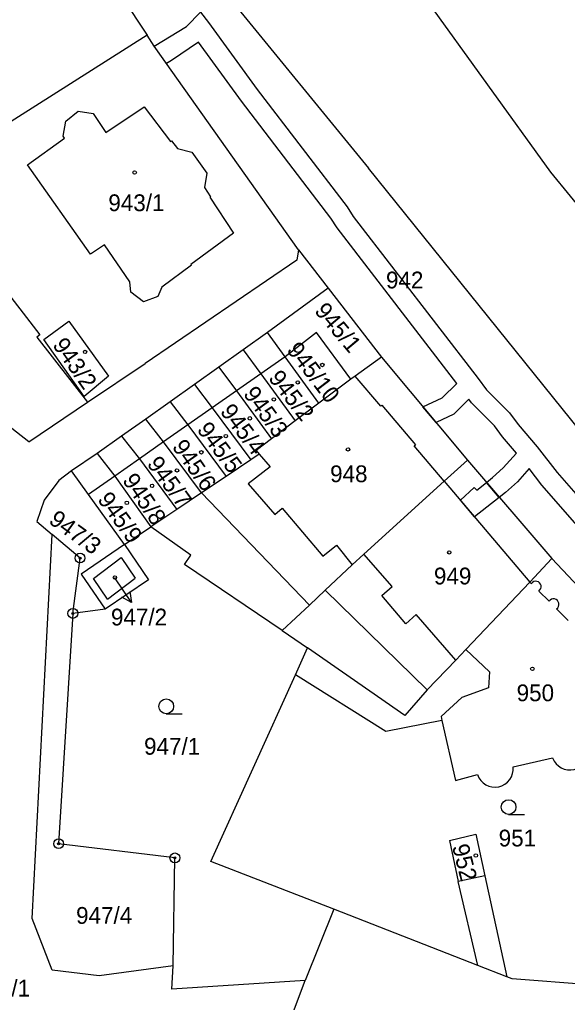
# Model space of a CAD drawing. Extents: x -755819 to -753140, y -1169796 to -1166000.
# Drawn here: x -755495.8 to -755440.3, y -1166922.4 to -1166822.8 of the extents above; entities that cross this region are included whole.
import ezdxf

# ---------------------------------------------------------------- set-up
doc = ezdxf.new("R2010")
doc.units = 0
for name, color, linetype in [('Vrstva 1', 7, 'Continuous'), ('Vrstva 16', 7, 'Continuous'), ('Vrstva 18', 7, 'Continuous'), ('Vrstva 19', 7, 'Continuous'), ('Vrstva 24', 7, 'Continuous'), ('Vrstva 25', 7, 'Continuous'), ('Vrstva 27', 7, 'Continuous'), ('Vrstva 4', 7, 'Continuous')]:
    doc.layers.add(name, color=color, linetype=linetype)

msp = doc.modelspace()

# ---------------------------------------------------------------- linework, layer by layer
at = {"layer": 'Vrstva 1'}
for p, q in [((-755460.37, -1166812.85), (-755442.03, -1166838.3)), ((-755476.33, -1166818.48), (-755460.46, -1166837.89)), ((-755485.93, -1166819.79), (-755482.9, -1166824.43)), ((-755482.9, -1166824.43), (-755500.08, -1166835.31)), ((-755482.19, -1166825.52), (-755482.9, -1166824.43)), ((-755467.56, -1166846.17), (-755482.19, -1166825.52)), ((-755435.54, -1166868.87), (-755460.46, -1166837.89)), ((-755442.03, -1166838.3), (-755419.4, -1166865.94)), ((-755501.75, -1166844.47), (-755493.75, -1166854.78)), ((-755467.56, -1166846.17), (-755467.71, -1166847.22)), ((-755467.56, -1166846.17), (-755464.55, -1166850.06)), ((-755467.71, -1166847.22), (-755483.1, -1166857.69)), ((-755464.55, -1166850.06), (-755470.71, -1166854.56)), ((-755464.55, -1166850.06), (-755459.14, -1166857.05)), ((-755493.37, -1166855.26), (-755490.82, -1166853.41)), ((-755490.82, -1166853.41), (-755486.8, -1166858.98)), ((-755493.75, -1166854.78), (-755494.06, -1166855.03)), ((-755494.06, -1166855.03), (-755488.94, -1166861.61)), ((-755470.71, -1166854.56), (-755473.17, -1166856.31)), ((-755468.92, -1166857.01), (-755470.71, -1166854.56)), ((-755465.72, -1166854.54), (-755468.92, -1166857.01)), ((-755462.27, -1166859.29), (-755465.72, -1166854.54)), ((-755489.26, -1166861.03), (-755493.37, -1166855.26)), ((-755473.17, -1166856.31), (-755475.63, -1166858.06)), ((-755473.17, -1166856.31), (-755471.38, -1166858.74)), ((-755465.49, -1166861.71), (-755468.92, -1166857.01)), ((-755459.14, -1166857.05), (-755461.83, -1166858.96)), ((-755459.14, -1166857.05), (-755450.44, -1166867.49)), ((-755488.94, -1166861.61), (-755483.1, -1166857.69)), ((-755475.63, -1166858.06), (-755478.11, -1166859.82)), ((-755475.63, -1166858.06), (-755473.85, -1166860.47)), ((-755486.8, -1166858.98), (-755489.26, -1166861.03)), ((-755471.38, -1166858.74), (-755467.89, -1166863.51)), ((-755461.83, -1166858.96), (-755462.27, -1166859.29)), ((-755478.11, -1166859.82), (-755480.57, -1166861.57)), ((-755478.11, -1166859.82), (-755476.31, -1166862.19)), ((-755462.27, -1166859.29), (-755465.49, -1166861.71)), ((-755473.85, -1166860.47), (-755470.28, -1166865.32)), ((-755494.87, -1166865.63), (-755488.94, -1166861.61)), ((-755480.57, -1166861.57), (-755483.04, -1166863.32)), ((-755480.57, -1166861.57), (-755478.76, -1166863.91)), ((-755465.49, -1166861.71), (-755467.89, -1166863.51)), ((-755476.31, -1166862.19), (-755472.39, -1166867.45)), ((-755494.87, -1166865.63), (-755497.9, -1166863.3)), ((-755483.04, -1166863.32), (-755485.5, -1166865.07)), ((-755481.23, -1166865.64), (-755483.04, -1166863.32)), ((-755478.76, -1166863.91), (-755474.9, -1166869.13)), ((-755467.89, -1166863.51), (-755470.28, -1166865.32)), ((-755485.5, -1166865.07), (-755487.96, -1166866.82)), ((-755485.5, -1166865.07), (-755483.68, -1166867.35)), ((-755477.4, -1166870.81), (-755481.23, -1166865.64)), ((-755470.28, -1166865.32), (-755471.86, -1166866.5)), ((-755487.96, -1166866.82), (-755490.55, -1166868.57)), ((-755487.96, -1166866.82), (-755486.17, -1166869.1)), ((-755471.54, -1166866.88), (-755472.39, -1166867.45)), ((-755471.86, -1166866.5), (-755471.54, -1166866.88)), ((-755483.68, -1166867.35), (-755479.9, -1166872.48)), ((-755472.39, -1166867.45), (-755474.9, -1166869.13)), ((-755452.79, -1166869.62), (-755450.44, -1166867.49)), ((-755450.44, -1166867.49), (-755441.9, -1166877.47)), ((-755490.55, -1166868.57), (-755491.85, -1166869.54)), ((-755488.85, -1166870.98), (-755490.55, -1166868.57)), ((-755486.17, -1166869.1), (-755482.51, -1166874.23)), ((-755474.9, -1166869.13), (-755477.4, -1166870.81)), ((-755491.85, -1166869.54), (-755493.33, -1166871.55)), ((-755460.93, -1166877.01), (-755452.79, -1166869.62)), ((-755485.2, -1166876.03), (-755488.85, -1166870.98)), ((-755477.4, -1166870.81), (-755479.9, -1166872.48)), ((-755493.33, -1166871.55), (-755494.07, -1166873.7)), ((-755479.9, -1166872.48), (-755482.51, -1166874.23)), ((-755494.07, -1166873.7), (-755492.51, -1166875.02)), ((-755494.54, -1166913.93), (-755492.51, -1166875.02)), ((-755489.69, -1166877.41), (-755492.51, -1166875.02)), ((-755485.2, -1166876.03), (-755482.51, -1166874.23)), ((-755478.45, -1166877.12), (-755482.51, -1166874.23)), ((-755485.2, -1166876.03), (-755489.57, -1166879.03)), ((-755485.2, -1166876.03), (-755482.77, -1166879.62)), ((-755460.93, -1166877.01), (-755462.11, -1166878.09)), ((-755490.42, -1166883.02), (-755489.69, -1166877.41)), ((-755479.12, -1166878.08), (-755478.45, -1166877.12)), ((-755469.2, -1166884.75), (-755479.12, -1166878.08)), ((-755462.11, -1166878.09), (-755464.86, -1166880.67)), ((-755441.9, -1166877.47), (-755444.1, -1166879.85)), ((-755441.9, -1166877.47), (-755421.88, -1166898.65)), ((-755489.57, -1166879.03), (-755487.16, -1166882.59)), ((-755482.77, -1166879.62), (-755487.16, -1166882.59)), ((-755444.1, -1166879.85), (-755450.6, -1166886.68)), ((-755444.1, -1166879.85), (-755443.96, -1166879.99)), ((-755466.45, -1166882.17), (-755464.86, -1166880.67)), ((-755443.21, -1166880.75), (-755442.17, -1166881.79)), ((-755490.42, -1166883.02), (-755491.86, -1166906.36)), ((-755487.16, -1166882.59), (-755490.42, -1166883.02)), ((-755469.2, -1166884.75), (-755466.45, -1166882.17)), ((-755441.41, -1166882.55), (-755440.23, -1166883.73)), ((-755469.2, -1166884.75), (-755466.63, -1166886.51)), ((-755467.87, -1166889.25), (-755466.63, -1166886.51)), ((-755456.78, -1166893.36), (-755466.63, -1166886.51)), ((-755450.6, -1166886.68), (-755451.63, -1166887.76)), ((-755454.53, -1166890.76), (-755451.63, -1166887.76)), ((-755476.43, -1166908.16), (-755467.87, -1166889.25)), ((-755458.7, -1166894.98), (-755467.87, -1166889.25)), ((-755454.53, -1166890.76), (-755456.78, -1166893.36)), ((-755453.02, -1166893.86), (-755458.7, -1166894.98)), ((-755453.02, -1166893.86), (-755451.65, -1166899.94)), ((-755445.82, -1166898.58), (-755441.81, -1166897.67)), ((-755451.65, -1166899.94), (-755449.42, -1166899.36)), ((-755452.26, -1166906.03), (-755449.58, -1166905.41)), ((-755449.58, -1166905.41), (-755448.69, -1166909.62)), ((-755480.08, -1166907.8), (-755491.86, -1166906.36)), ((-755452.26, -1166906.03), (-755451.37, -1166910.18)), ((-755480.25, -1166918.74), (-755480.08, -1166907.8)), ((-755463.99, -1166913.01), (-755476.43, -1166908.16)), ((-755448.69, -1166909.62), (-755446.44, -1166919.85)), ((-755449.4, -1166918.7), (-755451.37, -1166910.18)), ((-755492.51, -1166919.17), (-755494.54, -1166913.93)), ((-755463.99, -1166913.01), (-755466.87, -1166920.23)), ((-755449.4, -1166918.7), (-755463.99, -1166913.01)), ((-755480.25, -1166918.74), (-755487.74, -1166919.76)), ((-755480.39, -1166921.12), (-755480.25, -1166918.74)), ((-755446.44, -1166919.85), (-755449.4, -1166918.7)), ((-755487.74, -1166919.76), (-755492.51, -1166919.17)), ((-755445.92, -1166920.05), (-755446.44, -1166919.85)), ((-755466.87, -1166920.23), (-755480.39, -1166921.12)), ((-755469.06, -1166925.97), (-755466.87, -1166920.23)), ((-755423.91, -1166921.73), (-755445.92, -1166920.05))]:
    msp.add_line(p, q, dxfattribs=at)
for centre, radius, start, end in [((-755443.516, -1166880.302), 0.543, 304.28472, 144.9564), ((-755441.716, -1166882.096), 0.548, 303.97716, 146.02284), ((-755440.047, -1166897.004), 1.884, 200.70548, 4.98468), ((-755447.661, -1166898.779), 1.852, 198.2717, 6.17855)]:
    msp.add_arc(centre, radius, start, end, dxfattribs=at)
at = {"layer": 'Vrstva 16'}
msp.add_line((-755484.49, -1166881.912), (-755486.16, -1166879.42), dxfattribs=at)
msp.add_lwpolyline([(-755484.631, -1166880.803), (-755484.49, -1166881.912), (-755485.462, -1166881.36)], dxfattribs=at)
at = {"layer": 'Vrstva 24'}
for centre, radius in [((-755489.69, -1166877.41), 0.5), ((-755489.69, -1166877.41), 0.1), ((-755490.42, -1166883.02), 0.5), ((-755490.42, -1166883.02), 0.1), ((-755491.86, -1166906.36), 0.5), ((-755491.86, -1166906.36), 0.1), ((-755480.08, -1166907.8), 0.5), ((-755480.08, -1166907.8), 0.1)]:
    msp.add_circle(centre, radius, dxfattribs=at)
at = {"layer": 'Vrstva 25'}
for p, q in [((-755480.96, -1166893.19), (-755479.36, -1166893.19)), ((-755446.27, -1166903.4), (-755444.67, -1166903.4))]:
    msp.add_line(p, q, dxfattribs=at)
for centre, radius in [((-755484.16, -1166838.33), 0.175), ((-755489.18, -1166856.52), 0.175), ((-755465.14, -1166857.84), 0.175), ((-755467.63, -1166859.61), 0.175), ((-755470.06, -1166861.33), 0.175), ((-755472.49, -1166863.25), 0.175), ((-755474.92, -1166865.05), 0.175), ((-755477.4, -1166866.69), 0.175), ((-755462.54, -1166866.4), 0.175), ((-755479.87, -1166868.53), 0.175), ((-755482.39, -1166870.09), 0.175), ((-755484.95, -1166871.81), 0.175), ((-755452.28, -1166876.84), 0.175), ((-755486.16, -1166879.38), 0.175), ((-755443.86, -1166888.64), 0.175), ((-755480.96, -1166892.44), 0.75), ((-755446.27, -1166902.65), 0.75), ((-755449.59, -1166907.56), 0.175)]:
    msp.add_circle(centre, radius, dxfattribs=at)
at = {"layer": 'Vrstva 27'}
for p, q in [((-755478.92, -1166823.52), (-755477.47, -1166822.1)), ((-755477.47, -1166822.1), (-755476.67, -1166823.12)), ((-755476.67, -1166823.12), (-755471.74, -1166829.91)), ((-755482.19, -1166825.52), (-755478.92, -1166823.52)), ((-755477.7, -1166825.11), (-755480.43, -1166826.98)), ((-755473.34, -1166831.11), (-755477.7, -1166825.11)), ((-755480.94, -1166827.29), (-755482.19, -1166825.52)), ((-755480.43, -1166826.98), (-755480.94, -1166827.29)), ((-755471.74, -1166829.91), (-755462.63, -1166841.81)), ((-755464.27, -1166842.97), (-755473.34, -1166831.11)), ((-755462.63, -1166841.81), (-755462, -1166842.78)), ((-755463.64, -1166843.94), (-755464.27, -1166842.97)), ((-755462, -1166842.78), (-755449.36, -1166859.21)), ((-755451.5, -1166859.72), (-755463.64, -1166843.94)), ((-755453.01, -1166861.18), (-755451.5, -1166859.72)), ((-755449.36, -1166859.21), (-755448.5, -1166860.35)), ((-755448.5, -1166860.35), (-755446.19, -1166862.7)), ((-755454.96, -1166862.07), (-755453.01, -1166861.18)), ((-755453.62, -1166863.67), (-755454.96, -1166862.07)), ((-755450.28, -1166861.32), (-755451.83, -1166862.84)), ((-755450.02, -1166861.67), (-755450.28, -1166861.32)), ((-755447.71, -1166864), (-755450.02, -1166861.67)), ((-755451.83, -1166862.84), (-755453.62, -1166863.67)), ((-755446.19, -1166862.7), (-755445.31, -1166863.87)), ((-755446.87, -1166865.13), (-755447.71, -1166864)), ((-755445.31, -1166863.87), (-755443.36, -1166866.15)), ((-755445.47, -1166866.77), (-755446.87, -1166865.13)), ((-755443.36, -1166866.15), (-755441.36, -1166868.74)), ((-755446.81, -1166868.28), (-755445.47, -1166866.77)), ((-755447.89, -1166869.26), (-755446.81, -1166868.28)), ((-755444.19, -1166868.35), (-755445.38, -1166869.68)), ((-755442.9, -1166870.02), (-755444.19, -1166868.35)), ((-755441.36, -1166868.74), (-755437.32, -1166873.36)), ((-755449.5, -1166870.52), (-755448.51, -1166869.75)), ((-755448.51, -1166869.75), (-755447.89, -1166869.26)), ((-755448.51, -1166869.75), (-755447.21, -1166871.27)), ((-755447.21, -1166871.27), (-755448.51, -1166869.75)), ((-755445.38, -1166869.68), (-755446.59, -1166870.78)), ((-755438.86, -1166874.64), (-755442.9, -1166870.02)), ((-755451.14, -1166871.56), (-755449.75, -1166870.26)), ((-755449.75, -1166870.26), (-755449.5, -1166870.52)), ((-755446.59, -1166870.78), (-755447.21, -1166871.27)), ((-755449.71, -1166873.24), (-755451.14, -1166871.56)), ((-755447.21, -1166871.27), (-755449.71, -1166873.24))]:
    msp.add_line(p, q, dxfattribs=at)
at = {"layer": 'Vrstva 4'}
for p, q in [((-755491.14, -1166833.13), (-755489.89, -1166832.13)), ((-755489.89, -1166832.13), (-755488.37, -1166832.36)), ((-755487.07, -1166834.29), (-755483.2, -1166831.69)), ((-755483.2, -1166831.69), (-755480.51, -1166835.18)), ((-755491.41, -1166834.66), (-755491.14, -1166833.13)), ((-755488.37, -1166832.36), (-755487.07, -1166834.29)), ((-755495, -1166837.57), (-755491.25, -1166834.87)), ((-755491.25, -1166834.87), (-755491.41, -1166834.66)), ((-755480.51, -1166835.18), (-755480.44, -1166835.12)), ((-755480.44, -1166835.12), (-755479.83, -1166835.91)), ((-755479.83, -1166835.91), (-755478.35, -1166836.27)), ((-755478.35, -1166836.27), (-755476.84, -1166838.39)), ((-755488.63, -1166846.6), (-755495, -1166837.57)), ((-755476.84, -1166838.39), (-755477.08, -1166839.86)), ((-755477.08, -1166839.86), (-755476.47, -1166840.79)), ((-755476.47, -1166840.79), (-755476.55, -1166840.84)), ((-755476.55, -1166840.84), (-755474.15, -1166844.47)), ((-755474.15, -1166844.47), (-755478.47, -1166847.65)), ((-755487.2, -1166845.67), (-755488.63, -1166846.6)), ((-755484.64, -1166849.42), (-755487.2, -1166845.67)), ((-755478.41, -1166847.73), (-755481.42, -1166849.95)), ((-755478.47, -1166847.65), (-755478.41, -1166847.73)), ((-755484.55, -1166850.46), (-755484.64, -1166849.42)), ((-755481.42, -1166849.95), (-755481.81, -1166850.89)), ((-755483.26, -1166851.45), (-755484.55, -1166850.46)), ((-755481.81, -1166850.89), (-755483.26, -1166851.45)), ((-755468.92, -1166857.01), (-755471.38, -1166858.74)), ((-755471.38, -1166858.74), (-755473.85, -1166860.47)), ((-755459.22, -1166862.03), (-755461.83, -1166858.96)), ((-755473.85, -1166860.47), (-755476.31, -1166862.19)), ((-755459.1, -1166861.93), (-755459.22, -1166862.03)), ((-755459.1, -1166861.93), (-755455.71, -1166865.92)), ((-755476.31, -1166862.19), (-755478.76, -1166863.91)), ((-755478.76, -1166863.91), (-755481.23, -1166865.64)), ((-755481.23, -1166865.64), (-755483.68, -1166867.35)), ((-755455.83, -1166866.03), (-755455.71, -1166865.92)), ((-755452.79, -1166869.62), (-755455.83, -1166866.03)), ((-755471.54, -1166866.88), (-755470.44, -1166868.18)), ((-755483.68, -1166867.35), (-755486.17, -1166869.1)), ((-755486.17, -1166869.1), (-755488.85, -1166870.98)), ((-755470.44, -1166868.18), (-755472.64, -1166869.9)), ((-755472.64, -1166869.9), (-755469.96, -1166872.98)), ((-755452.79, -1166869.62), (-755444.1, -1166879.85)), ((-755477.4, -1166870.81), (-755466.45, -1166882.17)), ((-755469.96, -1166872.98), (-755469.22, -1166872.36)), ((-755469.22, -1166872.36), (-755465.09, -1166877.23)), ((-755465.09, -1166877.23), (-755463.72, -1166876.12)), ((-755463.72, -1166876.12), (-755462.11, -1166878.09)), ((-755458.06, -1166880.3), (-755460.93, -1166877.01)), ((-755488.32, -1166879.49), (-755485.51, -1166877.36)), ((-755485.51, -1166877.36), (-755484.1, -1166879.44)), ((-755486.91, -1166881.57), (-755488.32, -1166879.49)), ((-755486.91, -1166881.57), (-755484.1, -1166879.44)), ((-755464.86, -1166880.67), (-755454.53, -1166890.76)), ((-755459.12, -1166881.22), (-755458.06, -1166880.3)), ((-755456.68, -1166884.07), (-755459.12, -1166881.22)), ((-755455.62, -1166883.12), (-755456.68, -1166884.07)), ((-755451.63, -1166887.76), (-755455.62, -1166883.12)), ((-755450.6, -1166886.68), (-755448.2, -1166888.93)), ((-755448.2, -1166888.93), (-755448.29, -1166890.55)), ((-755448.29, -1166890.55), (-755451.02, -1166891.56)), ((-755451.02, -1166891.56), (-755453.11, -1166893.47)), ((-755453.11, -1166893.47), (-755453.02, -1166893.86)), ((-755448.69, -1166909.62), (-755451.37, -1166910.18))]:
    msp.add_line(p, q, dxfattribs=at)

# ---------------------------------------------------------------- texts
at = {"layer": 'Vrstva 16'}
msp.add_text('947/2', height=1.7, dxfattribs=at).set_placement((-755486.559, -1166884.24))
at = {"layer": 'Vrstva 18'}
for s, p in [('942', (-755458.693, -1166850.08)), ('947/1', (-755483.203, -1166897.34)), ('951', (-755447.273, -1166906.64)), ('947/4', (-755490.093, -1166914.48)), ('946/1', (-755500.443, -1166921.85))]:
    msp.add_text(s, height=1.7, dxfattribs=at).set_placement(p)
for s, rotation, p in [('945/1', 309.97017, (-755466.017, -1166852.402)), ('947/3', 324.00763, (-755492.968, -1166873.8))]:
    msp.add_text(s, height=1.7, rotation=rotation, dxfattribs=at).set_placement(p)
at = {"layer": 'Vrstva 19'}
for s, height, p in [('943/1', 1.7, (-755486.823, -1166842.25)), ('948', 1.7, (-755464.353, -1166869.72)), ('949', 1.7, (-755453.833, -1166880.08)), ('947/2', 0.1, (-755486.364, -1166879.42)), ('950', 1.7, (-755445.453, -1166891.92))]:
    msp.add_text(s, height=height, dxfattribs=at).set_placement(p)
for s, rotation, p in [('943/2', 305.10003, (-755492.542, -1166855.833)), ('945/10', 307.33456, (-755468.819, -1166856.33)), ('945/2', 307.79293, (-755470.679, -1166859.193)), ('945/3', 306.01676, (-755473.217, -1166860.779)), ('945/4', 306.87619, (-755475.564, -1166862.578)), ('945/5', 306.87619, (-755477.914, -1166864.418)), ('945/6', 305.10003, (-755480.43, -1166866.141)), ('945/7', 306.01676, (-755482.979, -1166867.871)), ('945/8', 304.18329, (-755485.462, -1166869.543)), ('945/9', 306.01676, (-755487.985, -1166871.488)), ('952', 284.41625, (-755452.011, -1166906.63))]:
    msp.add_text(s, height=1.7, rotation=rotation, dxfattribs=at).set_placement(p)

doc.saveas('drawing.dxf')
